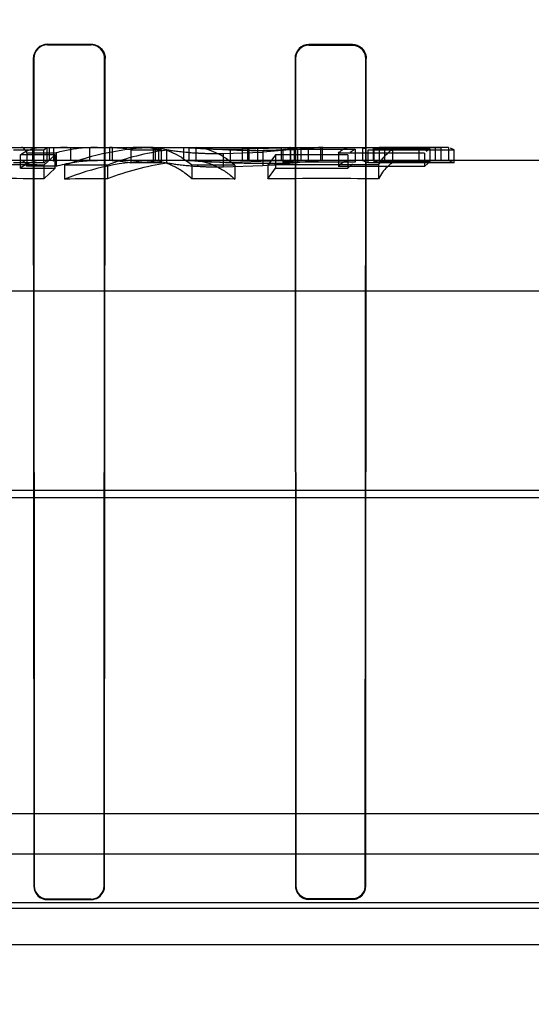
# Model space of a CAD drawing. Header units: millimetres. Extents: x 0 to 297, y 0 to 210.
# Tile 387 of 446: x 239.848 to 239.953, y 161.193 to 161.397. Entities that reach past the tile are written whole.
import ezdxf

# ---------------------------------------------------------------- set-up
doc = ezdxf.new("R2010")
doc.units = ezdxf.units.MM
doc.header["$LTSCALE"] = 16.335
doc.layers.get('0').update_dxf_attribs({"linetype": 'CONTINUOUS'})
for name, color, linetype in [('AXES_REF', 7, 'CONTINUOUS'), ('INTFCLR_1', 7, 'CONTINUOUS'), ('INTFCLR_144815', 7, 'CONTINUOUS'), ('INTFCLR_72935', 7, 'CONTINUOUS')]:
    doc.layers.add(name, color=color, linetype=linetype)

msp = doc.modelspace()

# ---------------------------------------------------------------- linework, layer by layer
at = {"color": 7, "linetype": 'Continuous'}
for radius in [8.7262453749, 8.7255, 8.6696226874]:
    msp.add_circle((241.415033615, 154.4105885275), radius, dxfattribs=at)
msp.add_arc((241.415033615, 154.4105885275), 8.64, 278.2771290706, 261.7228709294, dxfattribs=at)
at = {"layer": 'AXES_REF', "color": 9, "linetype": 'Continuous'}
msp.add_arc((241.415033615, 154.4105885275), 7.9600610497, 94.4118118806, 85.5881881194, dxfattribs=at)
at = {"layer": 'INTFCLR_1', "color": 9, "linetype": 'Continuous'}
for p, q in [((239.8532819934, 161.3914795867), (239.8532819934, 161.3915873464)), ((239.8622819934, 161.3915741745), (239.8622819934, 161.391467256)), ((239.9072819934, 161.3914154), (239.9072819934, 161.3915189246)), ((239.9162819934, 161.3915098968), (239.9162819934, 161.3914069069)), ((239.8503503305, 161.3886563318), (239.8504581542, 161.3886563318)), ((239.8650858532, 161.3886563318), (239.8651920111, 161.3886563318)), ((239.9044199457, 161.3886563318), (239.9045234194, 161.3886563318)), ((239.9190269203, 161.3886563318), (239.9191293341, 161.3886563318)), ((239.8505544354, 161.2176563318), (239.8504528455, 161.2176563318)), ((239.8650910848, 161.2176563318), (239.8649908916, 161.2176563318)), ((239.9046162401, 161.2176563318), (239.9045183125, 161.2176563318)), ((239.9190319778, 161.2176563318), (239.9189349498, 161.2176563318)), ((239.8532819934, 161.2148310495), (239.8532819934, 161.2149322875)), ((239.8622819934, 161.2149439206), (239.8622819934, 161.2148433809)), ((239.9072819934, 161.2148952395), (239.9072819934, 161.2149929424)), ((239.9162819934, 161.215000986), (239.9162819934, 161.214903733))]:
    msp.add_line(p, q, dxfattribs=at)
at = {"layer": 'INTFCLR_1', "color": 6, "linetype": 'Continuous'}
for p, q in [((239.8532819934, 161.3915873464), (239.8622819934, 161.3915741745)), ((239.8622819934, 161.391467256), (239.8532819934, 161.3914795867)), ((239.9072819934, 161.3915189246), (239.9162819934, 161.3915098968)), ((239.9162819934, 161.3914069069), (239.9072819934, 161.3914154)), ((239.8503503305, 161.3886563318), (239.8504528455, 161.2176563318)), ((239.8504581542, 161.3886563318), (239.8505544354, 161.2176563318)), ((239.8649908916, 161.2176563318), (239.8650858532, 161.3886563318)), ((239.8650910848, 161.2176563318), (239.8651920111, 161.3886563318)), ((239.9044199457, 161.3886563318), (239.9045183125, 161.2176563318)), ((239.9045234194, 161.3886563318), (239.9046162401, 161.2176563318)), ((239.9189349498, 161.2176563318), (239.9190269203, 161.3886563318)), ((239.9190319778, 161.2176563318), (239.9191293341, 161.3886563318)), ((239.8532819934, 161.2149322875), (239.8622819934, 161.2149439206)), ((239.8622819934, 161.2148433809), (239.8532819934, 161.2148310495)), ((239.9072819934, 161.2149929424), (239.9162819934, 161.215000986)), ((239.9162819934, 161.214903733), (239.9072819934, 161.2148952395))]:
    msp.add_line(p, q, dxfattribs=at)
at = {"layer": 'INTFCLR_1', "color": 7, "linetype": 'Continuous'}
for points in [[(239.8622819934, 161.3915741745), (239.8624083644, 161.3915712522), (239.8625348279, 161.3915628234), (239.8626611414, 161.3915488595), (239.8627868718, 161.3915293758), (239.8629119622, 161.3915043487), (239.8630367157, 161.3914736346), (239.8631610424, 161.391437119), (239.8632844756, 161.3913947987), (239.8634067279, 161.3913466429)], [(239.8633646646, 161.3912485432), (239.8632491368, 161.3912940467), (239.8631316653, 161.3913344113), (239.8630124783, 161.3913695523), (239.8628915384, 161.3913994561), (239.8627693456, 161.3914239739), (239.8626469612, 161.3914429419), (239.862524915, 161.3914564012), (239.8624031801, 161.3914644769), (239.8622819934, 161.391467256)], [(239.9190269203, 161.3886563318), (239.9190244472, 161.3887760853), (239.9190167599, 161.3888955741), (239.9190038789, 161.3890145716), (239.9189858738, 161.3891326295), (239.9189627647, 161.3892497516), (239.9189344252, 161.3893663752), (239.9189007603, 161.3894824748), (239.9188618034, 161.3895975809), (239.9188175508, 161.3897114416)], [(239.9189121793, 161.3897509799), (239.9189573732, 161.3896348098), (239.9189975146, 161.3895165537), (239.9190324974, 161.3893964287), (239.9190622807, 161.3892744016), (239.9190866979, 161.3891509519), (239.9191055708, 161.389027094), (239.9191189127, 161.388903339), (239.9191268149, 161.3887796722), (239.9191293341, 161.3886563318)]]:
    msp.add_lwpolyline(points, dxfattribs=at)
at = {"layer": 'INTFCLR_1', "color": 6, "linetype": 'Continuous'}
for centre, radius, start, end in [((239.8532775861, 161.3886600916), 0.002927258, 89.91373545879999, 180.0735928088), ((239.8532780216, 161.3886597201), 0.0028198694, 89.9192970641, 180.068847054), ((239.9072790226, 161.3886598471), 0.0028590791, 89.94046515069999, 180.0704469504), ((239.9072793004, 161.3886595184), 0.0027558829, 89.944011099, 180.0662516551), ((239.8532780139, 161.2176562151), 0.0028251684, 179.9976342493, 270.0807057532), ((239.8532783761, 161.2176562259), 0.0027239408, 179.9977723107, 270.07608654), ((239.8622782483, 161.2176562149), 0.0028128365, 270.076285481, 0.0023803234), ((239.9072795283, 161.2176562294), 0.0026632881, 179.9977968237, 270.053033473), ((239.9162794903, 161.2176562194), 0.0027524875, 270.0521059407, 0.0023393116)]:
    msp.add_arc(centre, radius, start, end, dxfattribs=at)
at = {"layer": 'INTFCLR_1', "color": 7, "linetype": 'Continuous'}
for points, knots in [([(239.8651920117, 161.3886563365), (239.8651928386, 161.3892081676), (239.86478011, 161.3907177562), (239.8632087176, 161.3915748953), (239.862281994, 161.3915741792)], [0, 0, 0, 0, 0.373223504, 1, 1, 1, 1]), ([(239.8650858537, 161.388656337), (239.8650865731, 161.3891892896), (239.8646875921, 161.3906440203), (239.8631736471, 161.391467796), (239.8622819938, 161.3914672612)], [0, 0, 0, 0, 0.3741054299, 1, 1, 1, 1]), ([(239.8650858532, 161.3886563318), (239.8650864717, 161.3891730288), (239.8647777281, 161.3902784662), (239.8638872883, 161.3910292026), (239.8633646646, 161.3912485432)], [0, 0, 0, 0, 0.4768856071, 1, 1, 1, 1]), ([(239.8634067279, 161.3913466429), (239.8639120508, 161.3911342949), (239.8648425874, 161.3903848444), (239.8651927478, 161.3892325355), (239.8651920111, 161.3886563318)], [0, 0, 0, 0, 0.4875137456, 1, 1, 1, 1]), ([(239.9162819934, 161.3915098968), (239.9167983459, 161.3915093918), (239.917920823, 161.3911990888), (239.918688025, 161.3902918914), (239.9189121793, 161.3897509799)], [0, 0, 0, 0, 0.4686149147, 1, 1, 1, 1]), ([(239.9188175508, 161.3897114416), (239.9186082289, 161.3902165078), (239.9178820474, 161.3910941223), (239.9167976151, 161.391406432), (239.9162819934, 161.3914069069)], [0, 0, 0, 0, 0.5146385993, 1, 1, 1, 1]), ([(239.9191293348, 161.3886563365), (239.9191300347, 161.3892068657), (239.9187156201, 161.3906860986), (239.9171787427, 161.3915109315), (239.916281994, 161.3915099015)], [0, 0, 0, 0, 0.3803894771, 1, 1, 1, 1]), ([(239.9190269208, 161.388656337), (239.9190275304, 161.3891871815), (239.9186278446, 161.3906131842), (239.9171462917, 161.3914077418), (239.9162819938, 161.3914069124)], [0, 0, 0, 0, 0.380494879, 1, 1, 1, 1])]:
    msp.add_open_spline(points, degree=3, knots=knots, dxfattribs=at)
at = {"layer": 'INTFCLR_1', "color": 6, "linetype": 'Continuous'}
for points, knots in [([(239.8622819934, 161.2149439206), (239.8628195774, 161.2149445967), (239.8642290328, 161.2153553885), (239.8649909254, 161.2168166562), (239.8649908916, 161.2176563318)], [0, 0, 0, 0, 0.3903289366, 1, 1, 1, 1]), ([(239.9045183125, 161.2176563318), (239.9045182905, 161.2171289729), (239.9049148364, 161.2156962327), (239.9064070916, 161.2148943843), (239.9072819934, 161.2148952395)], [0, 0, 0, 0, 0.376077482, 1, 1, 1, 1]), ([(239.9162819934, 161.215000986), (239.9168019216, 161.2150014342), (239.9181808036, 161.215396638), (239.9189349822, 161.2168281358), (239.9189349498, 161.2176563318)], [0, 0, 0, 0, 0.3856679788, 1, 1, 1, 1])]:
    msp.add_open_spline(points, degree=3, knots=knots, dxfattribs=at)
at = {"layer": 'INTFCLR_144815', "color": 9, "linetype": 'Continuous'}
for p, q in [((239.8443204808, 161.3702885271), (239.8710034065, 161.3702885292)), ((239.8742657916, 161.3702885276), (239.8872888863, 161.3702885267)), ((239.9033573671, 161.3702885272), (239.9336085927, 161.3702885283)), ((239.8895514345, 161.3689874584), (239.8895514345, 161.3662377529)), ((239.8978524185, 161.3669260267), (239.8978524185, 161.3696501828)), ((240.3589822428, 161.3675885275), (239.5100728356, 161.3675885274)), ((240.6259355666, 161.3405885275), (239.5632996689, 161.3405885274)), ((240.7253734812, 161.2993567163), (239.4518323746, 161.2993567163)), ((239.5301046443, 161.2979436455), (240.6656396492, 161.2979436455)), ((240.4607001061, 161.2242167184), (239.6328638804, 161.2242167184)), ((240.2976915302, 161.2142059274), (239.7958722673, 161.2142018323)), ((239.7878281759, 161.2130558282), (240.3057358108, 161.2130558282)), ((239.3401444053, 161.2055885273), (240.7963786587, 161.2055885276))]:
    msp.add_line(p, q, dxfattribs=at)
at = {"layer": 'INTFCLR_144815', "color": 6, "linetype": 'Continuous'}
for p, q in [((239.8501860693, 161.3702885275), (239.8501860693, 161.3675885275)), ((239.852541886, 161.3697691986), (239.8531696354, 161.370260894)), ((239.8531696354, 161.370260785), (239.8531696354, 161.3675597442)), ((239.8531696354, 161.370260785), (239.8660652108, 161.370260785)), ((239.8536437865, 161.3702885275), (239.8536437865, 161.3675885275)), ((239.8542439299, 161.3702885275), (239.854598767, 161.370170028)), ((239.854598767, 161.3674655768), (239.854598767, 161.370170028)), ((239.8580338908, 161.3702885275), (239.8580338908, 161.3675885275)), ((239.8620516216, 161.3675885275), (239.8620516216, 161.3702885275)), ((239.8660652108, 161.3702606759), (239.8660652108, 161.3675596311)), ((239.8666736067, 161.3702885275), (239.8666736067, 161.3675885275)), ((239.8742657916, 161.3702885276), (239.8710034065, 161.3702885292)), ((239.8751482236, 161.3702535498), (239.8751482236, 161.3675522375)), ((239.8755517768, 161.3702885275), (239.8755517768, 161.3675885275)), ((239.8758032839, 161.3702885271), (239.8778378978, 161.3698352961)), ((239.8762818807, 161.3675885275), (239.8762818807, 161.3702885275)), ((239.8813646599, 161.3702885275), (239.8813646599, 161.3675885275)), ((239.8824592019, 161.3702885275), (239.8824592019, 161.3675885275)), ((239.8840263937, 161.370253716), (239.8853759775, 161.3702846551)), ((239.8840263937, 161.36755241), (239.8840263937, 161.370253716)), ((239.8872888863, 161.3702885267), (239.9033573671, 161.3702885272)), ((239.8872888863, 161.3702885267), (239.8966837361, 161.3701962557)), ((239.8910273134, 161.3698893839), (239.9016322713, 161.3702144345)), ((239.8935115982, 161.3702885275), (239.8935115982, 161.3675885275)), ((239.8946218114, 161.3702885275), (239.8946218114, 161.3675885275)), ((239.8948939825, 161.3702885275), (239.8948939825, 161.3675885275)), ((239.9035536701, 161.3702885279), (239.8966837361, 161.3701962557)), ((239.8966837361, 161.3701962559), (239.8966837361, 161.3674927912)), ((239.9016322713, 161.3675116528), (239.9016322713, 161.3702144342)), ((239.9033573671, 161.3702885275), (239.9023757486, 161.3701239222)), ((239.9034317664, 161.3702885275), (239.9034317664, 161.3675885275)), ((239.9035514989, 161.3675885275), (239.9035514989, 161.3702885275)), ((239.9042300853, 161.3702885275), (239.9042300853, 161.3675885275)), ((239.9056470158, 161.3702885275), (239.9056470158, 161.3675885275)), ((239.9072268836, 161.3675885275), (239.9072268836, 161.3702885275)), ((239.9097262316, 161.3675885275), (239.9097262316, 161.3702885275)), ((239.91010021, 161.3675885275), (239.91010021, 161.3702885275)), ((239.9179173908, 161.3702885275), (239.9189940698, 161.3700632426)), ((239.9183632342, 161.3702885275), (239.9183632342, 161.3675885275)), ((239.9205784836, 161.3702885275), (239.9205784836, 161.3675885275)), ((239.9217877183, 161.3702812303), (239.9210436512, 161.370118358)), ((239.9217877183, 161.3702812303), (239.9217877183, 161.3675809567)), ((239.9334010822, 161.3702806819), (239.9217877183, 161.3702806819)), ((239.9229096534, 161.3702885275), (239.9229096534, 161.3675885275)), ((239.9245324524, 161.3702452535), (239.9240589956, 161.3702885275)), ((239.9361458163, 161.3702465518), (239.9245324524, 161.3702465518)), ((239.9245324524, 161.3702452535), (239.9245324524, 161.3675436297)), ((239.9300662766, 161.3675885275), (239.9300662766, 161.3702885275)), ((239.9336085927, 161.3702885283), (239.9334010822, 161.3702801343)), ((239.9334010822, 161.3702806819), (239.9334010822, 161.3675803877)), ((239.9336085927, 161.3702885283), (239.9345230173, 161.3702885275)), ((239.9345230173, 161.3702885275), (239.9345230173, 161.3675885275)), ((239.9361458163, 161.3702465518), (239.9361458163, 161.3675449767)), ((239.9372944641, 161.3697853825), (239.936529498, 161.3701509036)), ((239.8462911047, 161.3697770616), (239.852541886, 161.3697770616)), ((239.847687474, 161.3660049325), (239.847687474, 161.3687633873)), ((239.8548999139, 161.3687633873), (239.847687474, 161.3687633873)), ((239.8489890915, 161.3691539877), (239.8550929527, 161.3691539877)), ((239.8489890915, 161.3691533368), (239.8489890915, 161.366410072)), ((239.8525043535, 161.3666379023), (239.8548999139, 161.3687531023)), ((239.852541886, 161.3670577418), (239.852541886, 161.3697770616)), ((239.8548999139, 161.3659942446), (239.8548999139, 161.3687531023)), ((239.8550929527, 161.3691539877), (239.8550929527, 161.3664107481)), ((239.8704928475, 161.3697745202), (239.8704928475, 161.3670551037)), ((239.8704928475, 161.3697745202), (239.876750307, 161.3697745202)), ((239.876750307, 161.3697816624), (239.876750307, 161.3670625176)), ((239.8778378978, 161.3698352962), (239.8778528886, 161.3669883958)), ((239.8895514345, 161.3689874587), (239.8977923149, 161.3692623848)), ((239.8910273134, 161.3698893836), (239.8910273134, 161.3671743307)), ((239.9049179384, 161.3698788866), (239.8977923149, 161.3692623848)), ((239.8977923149, 161.3692623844), (239.8977923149, 161.366523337)), ((239.9003664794, 161.3687377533), (239.8987951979, 161.3666291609)), ((239.9152979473, 161.3687580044), (239.9003664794, 161.3687580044)), ((239.9003664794, 161.3687377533), (239.9003664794, 161.365978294)), ((239.9018862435, 161.3699281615), (239.9018862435, 161.3672145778)), ((239.9018862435, 161.3699281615), (239.9168177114, 161.3699281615)), ((239.9049179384, 161.3698788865), (239.9049179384, 161.3671634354)), ((239.9311438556, 161.3691113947), (239.9133798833, 161.3691113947)), ((239.9133798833, 161.3691042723), (239.9133798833, 161.3663591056)), ((239.9152979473, 161.3687580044), (239.9152979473, 161.3659993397)), ((239.9168177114, 161.3699303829), (239.9158018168, 161.3692414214)), ((239.9168177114, 161.3699303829), (239.9168177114, 161.3672168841)), ((239.9195304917, 161.367062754), (239.9195304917, 161.3697818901)), ((239.9195304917, 161.3697770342), (239.9372944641, 161.3697770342)), ((239.9206724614, 161.3699554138), (239.9206724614, 161.3672428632)), ((239.9206724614, 161.3699554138), (239.9322858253, 161.3699554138)), ((239.9311438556, 161.3691113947), (239.9311438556, 161.3663665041)), ((239.9322858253, 161.3699496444), (239.931523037, 161.3694398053)), ((239.9322858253, 161.3699496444), (239.9322858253, 161.367236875)), ((239.9372944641, 161.3670577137), (239.9372944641, 161.3697770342)), ((239.852541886, 161.3670577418), (239.8462911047, 161.3670577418)), ((239.847687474, 161.3660049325), (239.8548999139, 161.3660049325)), ((239.8550929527, 161.3664107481), (239.8489890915, 161.3664107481)), ((239.8525043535, 161.3666379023), (239.8525043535, 161.3637935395)), ((239.8548999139, 161.3659942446), (239.8525043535, 161.3637935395)), ((239.8531696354, 161.3675598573), (239.852541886, 161.3670495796)), ((239.8660652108, 161.3675597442), (239.8531696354, 161.3675597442)), ((239.854598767, 161.3674655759), (239.85424393, 161.3675885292)), ((239.8567736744, 161.3665769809), (239.8567736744, 161.3637300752)), ((239.8656518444, 161.366640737), (239.8656518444, 161.3637964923)), ((239.876750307, 161.3670551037), (239.8704928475, 161.3670551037)), ((239.8758032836, 161.3675885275), (239.8778378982, 161.3671181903)), ((239.8830904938, 161.3666453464), (239.8830904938, 161.3638012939)), ((239.886051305, 161.3675885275), (239.8847001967, 161.3675724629)), ((239.8966837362, 161.3674927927), (239.8872888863, 161.3675885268)), ((239.8895514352, 161.3662377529), (239.8977923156, 161.366523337)), ((239.9016322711, 161.3675116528), (239.8910273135, 161.3671743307)), ((239.8919686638, 161.3665906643), (239.8919686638, 161.3637443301)), ((239.8966837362, 161.3674927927), (239.9035536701, 161.367588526)), ((239.8977923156, 161.366523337), (239.9049179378, 161.3671634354)), ((239.8987951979, 161.3666291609), (239.8987951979, 161.3637844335)), ((239.8987951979, 161.3637844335), (239.9003664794, 161.365978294)), ((239.9003664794, 161.3659993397), (239.9152979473, 161.3659993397)), ((239.9018862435, 161.367204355), (239.9028660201, 161.367545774)), ((239.9168177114, 161.3672145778), (239.9018862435, 161.3672145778)), ((239.9133798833, 161.3663665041), (239.9311438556, 161.3663665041)), ((239.9152979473, 161.3660040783), (239.9163081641, 161.366905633)), ((239.9195304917, 161.367062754), (239.9184565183, 161.3675299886)), ((239.9372944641, 161.3670577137), (239.9195304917, 161.3670577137)), ((239.9206724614, 161.3672442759), (239.9214153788, 161.3675242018)), ((239.9322858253, 161.3672428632), (239.9206724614, 161.3672428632)), ((239.9216345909, 161.3666420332), (239.9216345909, 161.3637978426)), ((239.9217877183, 161.3675803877), (239.9334010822, 161.3675803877)), ((239.9240589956, 161.3675885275), (239.9245324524, 161.3675436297)), ((239.9245324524, 161.3675449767), (239.9361458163, 161.3675449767)), ((239.9311438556, 161.3663537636), (239.9319035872, 161.3670018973)), ((239.9334010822, 161.3675798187), (239.9336085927, 161.3675885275)), ((239.9361458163, 161.3675463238), (239.9369124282, 161.3672857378)), ((240.5548664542, 161.2325885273), (239.6044529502, 161.2325885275))]:
    msp.add_line(p, q, dxfattribs=at)
for centre, radius, start, end in [((239.8573649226, 161.3379446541), 0.0323438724, 89.9999931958, 94.90611832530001), ((239.87715385, 161.3124822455), 0.0578061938, 91.98831919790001, 110.6438856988), ((239.8646984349, 161.3378807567), 0.0324088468, 79.7006410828, 87.5829453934), ((239.8709958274, 161.3373769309), 0.032911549, 79.9303058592, 89.9868054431), ((239.8742653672, 161.3591291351), 0.0111593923, 85.46239954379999, 89.9978208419), ((239.8992104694, 161.3302451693), 0.0400425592, 81.8054339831, 86.53259592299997), ((239.8861027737, 161.3111362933), 0.0591520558, 98.01712248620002, 110.2266078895), ((239.8417950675, 159.4400489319), 1.9266187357, 89.68151454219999, 90.3497599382), ((239.8573659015, 161.3363893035), 0.0311992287, 90.0017905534, 95.0883864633), ((239.8751945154, 159.4194961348), 1.9471679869, 90.2807959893, 90.54204475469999), ((239.8771621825, 161.3118066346), 0.05578228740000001, 92.0690632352, 111.4381893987), ((239.8861202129, 161.3104752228), 0.05711475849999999, 98.3227756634, 111.0002348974), ((239.8647095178, 161.3364366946), 0.0311524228, 79.30122498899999, 87.50581318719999), ((239.8709834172, 161.335721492), 0.0318672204, 79.57394204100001, 89.96405987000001), ((239.8742653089, 161.3568299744), 0.0107585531, 85.2926531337, 89.99742945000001), ((239.8755093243, 159.4148984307), 1.9517616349, 89.5168150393, 89.77744715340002), ((239.9113601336, 159.3337928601), 2.0328751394, 89.7104172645, 90.3541399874), ((239.8992069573, 161.328951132), 0.0386367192, 81.49983269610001, 86.4010483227), ((239.8417948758, 159.5151493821), 1.8486751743, 89.668080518, 90.36450071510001), ((239.8751522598, 159.5003131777), 1.8635075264, 90.2921029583, 90.56508086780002), ((239.8754798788, 159.4856312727), 1.878185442, 89.49698793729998, 89.7678305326), ((239.9113596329, 159.4131855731), 1.950639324, 89.6981941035, 90.36905545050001)]:
    msp.add_arc(centre, radius, start, end, dxfattribs=at)
for points, knots in [([(239.847687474, 161.3687698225), (239.8481561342, 161.3690908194), (239.8491091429, 161.3696424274), (239.850629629, 161.3701693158), (239.8516638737, 161.3702885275), (239.8521681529, 161.3702885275)], [0, 0, 0, 0, 0.3552943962, 0.6845921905, 1, 1, 1, 1]), ([(239.8489890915, 161.3691533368), (239.8488874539, 161.3693720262), (239.8486587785, 161.3698239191), (239.8482154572, 161.3702885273), (239.8479250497, 161.3702885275)], [0, 0, 0, 0, 0.4536709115, 1, 1, 1, 1]), ([(239.8636243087, 161.3702885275), (239.8626764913, 161.3702885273), (239.8607661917, 161.3702046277), (239.8579117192, 161.3698256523), (239.8560268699, 161.369405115), (239.8550929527, 161.3691546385)], [0, 0, 0, 0, 0.3295454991, 0.6638117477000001, 1, 1, 1, 1]), ([(239.8799537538, 161.3702885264), (239.8803373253, 161.3702885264), (239.8811224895, 161.3702767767), (239.8823277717, 161.3702347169), (239.8835874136, 161.3701756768), (239.8849085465, 161.3701051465), (239.8863118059, 161.3700261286), (239.8878351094, 161.3699432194), (239.8894530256, 161.3698595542), (239.8911355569, 161.3697855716), (239.8928011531, 161.3697245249), (239.8944784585, 161.3696827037), (239.8961535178, 161.3696539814), (239.8972875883, 161.3696510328), (239.8978524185, 161.3696501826)], [0, 0, 0, 0, 0.0642405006, 0.1314974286, 0.2019770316, 0.2754337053, 0.3530750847, 0.437366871, 0.5309339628, 0.6244038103, 0.7194269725, 0.8100698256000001, 0.9054022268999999, 1, 1, 1, 1]), ([(239.8821419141, 161.3702885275), (239.8824070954, 161.3702885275), (239.8830595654, 161.3702024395), (239.8839724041, 161.3701415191), (239.8849064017, 161.3700706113), (239.8857774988, 161.3700186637), (239.8867479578, 161.3699696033), (239.8878076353, 161.3699323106), (239.8888821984, 161.3699070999), (239.8899608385, 161.3698914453), (239.8906647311, 161.3698901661), (239.8910273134, 161.3698893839)], [0, 0, 0, 0, 0.08941014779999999, 0.2211202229, 0.308675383, 0.4051787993, 0.5153482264, 0.6362886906, 0.7626745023, 0.8777492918, 1, 1, 1, 1]), ([(239.8919686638, 161.3665906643), (239.8913584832, 161.3671195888), (239.8901169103, 161.368076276), (239.8881339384, 161.3692010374), (239.8861037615, 161.3699529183), (239.8847155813, 161.3701985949), (239.8840263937, 161.370253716)], [0, 0, 0, 0, 0.2725716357, 0.5273624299, 0.7666263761, 1, 1, 1, 1]), ([(239.910248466, 161.3702885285), (239.9099139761, 161.3702885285), (239.9093393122, 161.3702331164), (239.9084725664, 161.3701512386), (239.9075901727, 161.3700653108), (239.9065524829, 161.3699736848), (239.905373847, 161.3698822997), (239.9041032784, 161.3698032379), (239.90273452, 161.3697376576), (239.9012674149, 161.3696896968), (239.8996222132, 161.3696562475), (239.898470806, 161.3696513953), (239.8978524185, 161.3696501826)], [0, 0, 0, 0, 0.0808065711, 0.1391453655, 0.2104255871, 0.2949528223, 0.3908138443, 0.496005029, 0.6024811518, 0.7218478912, 0.8506087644, 1, 1, 1, 1]), ([(239.9133798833, 161.3691042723), (239.9136303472, 161.3693473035), (239.9141360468, 161.3697676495), (239.9149768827, 161.3701901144), (239.9155622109, 161.3702885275), (239.9158404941, 161.3702885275)], [0, 0, 0, 0, 0.3748445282, 0.7011033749, 1, 1, 1, 1]), ([(239.9216345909, 161.3666420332), (239.9219132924, 161.3670997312), (239.9224621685, 161.3679179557), (239.9233644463, 161.3689561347), (239.924276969, 161.3697084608), (239.9252189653, 161.3701786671), (239.9258759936, 161.3702885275), (239.926189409, 161.3702885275)], [0, 0, 0, 0, 0.2646885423, 0.4855285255, 0.6772668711, 0.8451925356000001, 1, 1, 1, 1]), ([(239.8778378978, 161.3698352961), (239.8781776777, 161.3697790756), (239.8788713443, 161.3696634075), (239.8799896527, 161.3695068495), (239.8812364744, 161.3693618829), (239.8825790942, 161.3692381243), (239.8837412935, 161.3691537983), (239.8846988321, 161.3691008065), (239.8854936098, 161.3690633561), (239.8863609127, 161.3690320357), (239.8873166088, 161.3690088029), (239.8883889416, 161.3689908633), (239.8891463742, 161.3689884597), (239.8895514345, 161.3689874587)], [0, 0, 0, 0, 0.0878677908, 0.179411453, 0.2880676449, 0.4080867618, 0.5233828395, 0.5853406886, 0.6527565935, 0.7263794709, 0.8067569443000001, 0.8966553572, 1, 1, 1, 1]), ([(239.8778528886, 161.3697102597), (239.878461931, 161.3695107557), (239.8796844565, 161.3690014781), (239.8814400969, 161.36796334), (239.8825468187, 161.3671107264), (239.8830904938, 161.3666453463)], [0, 0, 0, 0, 0.3150314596, 0.6482155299, 1, 1, 1, 1]), ([(239.8521681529, 161.3675885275), (239.8516627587, 161.3675885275), (239.8506258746, 161.3674640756), (239.8491040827, 161.3669155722), (239.8481546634, 161.3663441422), (239.847687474, 161.3660116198)], [0, 0, 0, 0, 0.3145739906, 0.6430700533, 1, 1, 1, 1]), ([(239.8479250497, 161.3675885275), (239.848209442, 161.3675885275), (239.8486582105, 161.3671100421), (239.8488835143, 161.3666460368), (239.8489890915, 161.366410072)], [0, 0, 0, 0, 0.5238398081, 1, 1, 1, 1]), ([(239.8550929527, 161.3664114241), (239.8556511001, 161.3665669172), (239.8567732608, 161.3668480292), (239.8584735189, 161.3671780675), (239.860183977, 161.3674146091), (239.8619019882, 161.3675568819), (239.8630503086, 161.3675885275), (239.8636243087, 161.3675885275)], [0, 0, 0, 0, 0.2012328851, 0.4015582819, 0.6012628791, 0.8006431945, 1, 1, 1, 1]), ([(239.8778378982, 161.3671181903), (239.8781482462, 161.3670648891), (239.8788050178, 161.3669503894), (239.8798456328, 161.3667973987), (239.881004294, 161.3666532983), (239.8822167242, 161.366530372), (239.8835113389, 161.3664243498), (239.8846427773, 161.3663571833), (239.8856552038, 161.3663098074), (239.8865053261, 161.3662798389), (239.8874255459, 161.3662578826), (239.8884474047, 161.366240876), (239.8891669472, 161.3662387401), (239.8895514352, 161.3662377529)], [0, 0, 0, 0, 0.08031529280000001, 0.170032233, 0.268236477, 0.3780942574, 0.4808307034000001, 0.5995209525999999, 0.6671607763, 0.7393372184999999, 0.8164789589, 0.9019334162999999, 1, 1, 1, 1]), ([(239.8830904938, 161.3638012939), (239.8827209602, 161.3641307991), (239.8820111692, 161.3647198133), (239.8809572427, 161.3654665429), (239.8799591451, 161.3660673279), (239.8789432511, 161.3665772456), (239.8782295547, 161.3668603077), (239.8778528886, 161.3669883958)], [0, 0, 0, 0, 0.2407091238, 0.4479075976, 0.6274068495, 0.8065744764, 1, 1, 1, 1]), ([(239.897852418, 161.3669260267), (239.8971699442, 161.3669270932), (239.895862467, 161.3669324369), (239.8939851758, 161.3669703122), (239.8922171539, 161.3670238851), (239.8905207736, 161.3670924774), (239.8888353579, 161.3671758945), (239.8872009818, 161.3672651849), (239.8856100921, 161.3673574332), (239.8841000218, 161.3674441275), (239.8826469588, 161.3675188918), (239.8812755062, 161.3675731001), (239.8803819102, 161.3675885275), (239.8799537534, 161.3675885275)], [0, 0, 0, 0, 0.1142940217, 0.2189579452, 0.3144436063, 0.4105168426, 0.5032777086, 0.5970434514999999, 0.6846332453, 0.7701514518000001, 0.8503511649, 0.9282965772, 1, 1, 1, 1]), ([(239.8910273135, 161.3671743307), (239.890621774, 161.3671752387), (239.8898240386, 161.3671769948), (239.8886672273, 161.3671971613), (239.8876156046, 161.3672251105), (239.8866771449, 161.3672615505), (239.8858306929, 161.3673058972), (239.885036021, 161.3673536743), (239.8842767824, 161.3674119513), (239.8833178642, 161.3674794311), (239.8826098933, 161.3675885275), (239.8821419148, 161.3675885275)], [0, 0, 0, 0, 0.1367199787, 0.2689353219, 0.390043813, 0.4913739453, 0.5855468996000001, 0.6757939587, 0.7597646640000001, 0.842230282, 1, 1, 1, 1]), ([(239.8840263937, 161.36755241), (239.8843715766, 161.367523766), (239.8850630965, 161.3674319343), (239.8860894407, 161.3671934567), (239.8871061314, 161.3668554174), (239.8881113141, 161.3664196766), (239.8891034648, 161.3658883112), (239.8900811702, 161.3652635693), (239.8910431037, 161.3645478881), (239.8916620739, 161.364021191), (239.8919686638, 161.3637443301)], [0, 0, 0, 0, 0.1158968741, 0.2329809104, 0.3520699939, 0.4739020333, 0.5991191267, 0.7282635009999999, 0.8617756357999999, 1, 1, 1, 1]), ([(239.9102484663, 161.3675885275), (239.9099258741, 161.3675885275), (239.90909945, 161.367508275), (239.9079604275, 161.3673930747), (239.9067685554, 161.3672805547), (239.9056754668, 161.3671904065), (239.9044558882, 161.3671054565), (239.903090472, 161.3670324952), (239.9015563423, 161.3669740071), (239.8997849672, 161.3669341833), (239.8985318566, 161.3669274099), (239.897852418, 161.3669260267)], [0, 0, 0, 0, 0.0779215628, 0.2001269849, 0.2767525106, 0.3670487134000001, 0.4650615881, 0.5720392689, 0.6973201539, 0.8358825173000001, 1, 1, 1, 1]), ([(239.9158404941, 161.3675885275), (239.9155614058, 161.3675885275), (239.9149735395, 161.3674861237), (239.9141322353, 161.3670459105), (239.9136296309, 161.3666108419), (239.9133798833, 161.3663591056)], [0, 0, 0, 0, 0.2972433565, 0.6223269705, 1, 1, 1, 1]), ([(239.926189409, 161.3675885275), (239.9258740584, 161.3675885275), (239.925212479, 161.3674726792), (239.9242675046, 161.3669802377), (239.9233499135, 161.3661913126), (239.9224517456, 161.3651110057), (239.921907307, 161.3642643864), (239.9216345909, 161.3637978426)], [0, 0, 0, 0, 0.1532186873, 0.3195712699, 0.5119813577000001, 0.7374347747, 1, 1, 1, 1])]:
    msp.add_open_spline(points, degree=3, knots=knots, dxfattribs=at)
at = {"layer": 'INTFCLR_72935', "color": 9, "linetype": 'Continuous'}
for p, q in [((239.8532819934, 161.3915873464), (239.8532819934, 161.3914795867)), ((239.8622819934, 161.391467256), (239.8622819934, 161.3915741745)), ((239.9072819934, 161.3915189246), (239.9072819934, 161.3914154)), ((239.9162819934, 161.3914069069), (239.9162819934, 161.3915098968)), ((239.8504581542, 161.3886563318), (239.8503503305, 161.3886563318)), ((239.8651920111, 161.3886563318), (239.8650858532, 161.3886563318)), ((239.9045234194, 161.3886563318), (239.9044199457, 161.3886563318)), ((239.9191293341, 161.3886563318), (239.9190269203, 161.3886563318)), ((239.8504528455, 161.2176563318), (239.8505544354, 161.2176563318)), ((239.8649908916, 161.2176563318), (239.8650910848, 161.2176563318)), ((239.9045183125, 161.2176563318), (239.9046162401, 161.2176563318)), ((239.9189349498, 161.2176563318), (239.9190319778, 161.2176563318)), ((239.8532819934, 161.2149322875), (239.8532819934, 161.2148310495)), ((239.8622819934, 161.2148433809), (239.8622819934, 161.2149439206)), ((239.9072819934, 161.2149929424), (239.9072819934, 161.2148952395)), ((239.9162819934, 161.214903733), (239.9162819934, 161.215000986))]:
    msp.add_line(p, q, dxfattribs=at)
at = {"layer": 'INTFCLR_72935', "color": 6, "linetype": 'Continuous'}
for p, q in [((239.8622819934, 161.3915741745), (239.8532819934, 161.3915873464)), ((239.8532819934, 161.3914795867), (239.8622819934, 161.391467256)), ((239.9162819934, 161.3915098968), (239.9072819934, 161.3915189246)), ((239.9072819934, 161.3914154), (239.9162819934, 161.3914069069)), ((239.8503503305, 161.3886563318), (239.8504528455, 161.2176563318)), ((239.8505544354, 161.2176563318), (239.8504581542, 161.3886563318)), ((239.8650858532, 161.3886563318), (239.8649908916, 161.2176563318)), ((239.8650910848, 161.2176563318), (239.8651920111, 161.3886563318)), ((239.9044199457, 161.3886563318), (239.9045183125, 161.2176563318)), ((239.9046162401, 161.2176563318), (239.9045234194, 161.3886563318)), ((239.9190269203, 161.3886563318), (239.9189349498, 161.2176563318)), ((239.9190319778, 161.2176563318), (239.9191293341, 161.3886563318)), ((239.8622819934, 161.2149439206), (239.8532819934, 161.2149322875)), ((239.8532819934, 161.2148310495), (239.8622819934, 161.2148433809)), ((239.9162819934, 161.215000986), (239.9072819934, 161.2149929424)), ((239.9072819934, 161.2148952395), (239.9162819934, 161.214903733))]:
    msp.add_line(p, q, dxfattribs=at)
at = {"layer": 'INTFCLR_72935', "color": 7, "linetype": 'Continuous'}
msp.add_lwpolyline([(239.918818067, 161.3897101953), (239.9188614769, 161.389598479), (239.9189000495, 161.389484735), (239.9189336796, 161.3893691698), (239.9189623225, 161.3892517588), (239.9189858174, 161.3891329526), (239.9190039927, 161.3890136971), (239.9190168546, 161.388894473), (239.9190244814, 161.3887752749), (239.9190269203, 161.3886563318)], dxfattribs=at)
at = {"layer": 'INTFCLR_72935', "color": 6, "linetype": 'Continuous'}
for centre, radius, start, end in [((239.8532775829, 161.3886600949), 0.0029272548, 89.913672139, 180.0736560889), ((239.8532780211, 161.3886597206), 0.0028198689, 89.919287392, 180.0688566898), ((239.8622782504, 161.3886596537), 0.0028076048, 359.9322085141, 89.92361513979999), ((239.9072790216, 161.3886598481), 0.002859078, 89.9404445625, 180.0704675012), ((239.9072793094, 161.3886595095), 0.0027558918, 89.944197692, 180.0660650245), ((239.9162792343, 161.3886597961), 0.002850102, 359.9303557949, 89.9445325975), ((239.8532780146, 161.2176562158), 0.0028251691, 179.9976482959, 270.0806917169), ((239.8622785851, 161.2176562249), 0.0027123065, 270.0719993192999, 0.0022565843), ((239.9072792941, 161.2176562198), 0.0027609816, 179.9976773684, 270.0560158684)]:
    msp.add_arc(centre, radius, start, end, dxfattribs=at)
for points, knots in [([(239.8622819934, 161.3915741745), (239.8628391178, 161.3915733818), (239.8643497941, 161.3911523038), (239.8651931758, 161.3895782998), (239.8651920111, 161.3886563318)], [0, 0, 0, 0, 0.3766664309, 1, 1, 1, 1]), ([(239.8532819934, 161.2149322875), (239.8527319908, 161.2149315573), (239.8513110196, 161.2153512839), (239.8505544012, 161.2168203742), (239.8505544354, 161.2176563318)], [0, 0, 0, 0, 0.3968389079, 1, 1, 1, 1]), ([(239.8622819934, 161.2148433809), (239.862852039, 161.2148441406), (239.8643163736, 161.2152831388), (239.8650911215, 161.2167972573), (239.8650910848, 161.2176563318)], [0, 0, 0, 0, 0.398878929, 1, 1, 1, 1]), ([(239.9072819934, 161.2149929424), (239.9067526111, 161.2149924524), (239.9053656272, 161.2153947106), (239.9046162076, 161.2168315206), (239.9046162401, 161.2176563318)], [0, 0, 0, 0, 0.3909208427, 1, 1, 1, 1]), ([(239.9189349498, 161.2176563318), (239.9189349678, 161.2171962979), (239.9186000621, 161.215830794), (239.9171647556, 161.215001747), (239.9162819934, 161.215000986)], [0, 0, 0, 0, 0.3425939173, 1, 1, 1, 1]), ([(239.9162819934, 161.214903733), (239.9168323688, 161.2149042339), (239.9182642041, 161.2153256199), (239.9190320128, 161.216808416), (239.9190319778, 161.2176563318)], [0, 0, 0, 0, 0.3936058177, 1, 1, 1, 1])]:
    msp.add_open_spline(points, degree=3, knots=knots, dxfattribs=at)
at = {"layer": 'INTFCLR_72935', "color": 7, "linetype": 'Continuous'}
for points, knots in [([(239.9162819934, 161.3914069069), (239.916781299, 161.3914064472), (239.917864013, 161.3911061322), (239.9186026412, 161.3902307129), (239.918818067, 161.3897101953)], [0, 0, 0, 0, 0.4698723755, 1, 1, 1, 1]), ([(239.9162819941, 161.3914069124), (239.9168047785, 161.3914064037), (239.918228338, 161.3910118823), (239.9190288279, 161.3895280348), (239.9190269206, 161.388656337)], [0, 0, 0, 0, 0.3748945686, 1, 1, 1, 1])]:
    msp.add_open_spline(points, degree=3, knots=knots, dxfattribs=at)

doc.saveas('drawing.dxf')
